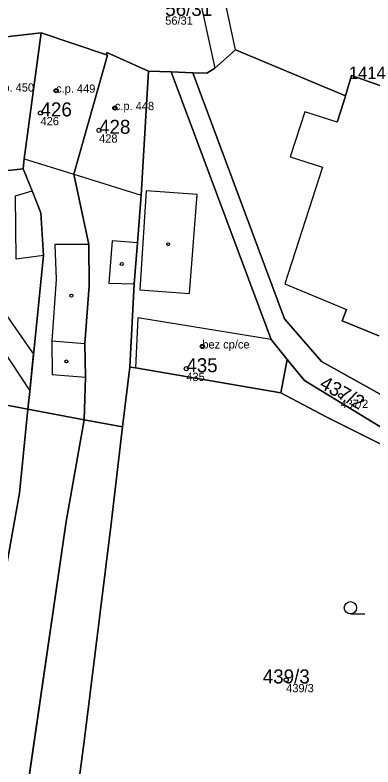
# Model space of a CAD drawing. Extents: x -878211 to -870363, y -1058464 to -1052522.
# Drawn here: x -874391.1 to -874347.7, y -1056321.3 to -1056230.1 of the extents above; entities that cross this region are included whole.
import ezdxf

# ---------------------------------------------------------------- set-up
doc = ezdxf.new("R2010")
doc.units = 0
for name, color, linetype in [('Definiční body', 7, 'Continuous'), ('Hranice parcel', 7, 'Continuous'), ('Parcelní čísla', 7, 'Continuous'), ('Polygon budovy', 7, 'Continuous'), ('Polygon parcely', 7, 'Continuous'), ('Vnitřní kresba', 7, 'Continuous'), ('Věcná břemena k části', 7, 'Continuous'), ('Značky bodu BP', 7, 'Continuous'), ('Značky budov', 7, 'Continuous'), ('Značky kultur', 7, 'Continuous')]:
    doc.layers.add(name, color=color, linetype=linetype)

msp = doc.modelspace()

# ---------------------------------------------------------------- linework, layer by layer
at = {"layer": 'Definiční body'}
for centre in [(-874386.1, -1056239.24994), (-874378.98, -1056241.35994), (-874387.99, -1056241.94994), (-874380.89, -1056244.05994), (-874368.37, -1056270.27994), (-874370.31, -1056272.97994), (-874351.6, -1056276.24994), (-874358.2, -1056310.73994)]:
    msp.add_circle(centre, 0.25, dxfattribs=at)
at = {"layer": 'Hranice parcel'}
for p, q in [((-874387.93, -1056232.25), (-874396.82, -1056233.26)), ((-874379.99, -1056234.9), (-874387.93, -1056232.25)), ((-874372.15, -1056236.98), (-874374.91, -1056236.89)), ((-874369.51, -1056237.07), (-874372.15, -1056236.98)), ((-874360.03, -1056269.44), (-874372.15, -1056236.98)), ((-874367.83, -1056237.12), (-874369.51, -1056237.07)), ((-874358.07, -1056271.85), (-874360.03, -1056269.44)), ((-874358.86, -1056275.91), (-874358.07, -1056271.85)), ((-874378.04, -1056280.05), (-874377.18, -1056272.78)), ((-874382.69, -1056279.17), (-874382.54, -1056274)), ((-874389.52, -1056277.88), (-874389.3, -1056275.73)), ((-874394.05, -1056277.02), (-874389.52, -1056277.88)), ((-874390.55, -1056288.09), (-874389.52, -1056277.88)), ((-874389.52, -1056277.88), (-874382.69, -1056279.17)), ((-874384.87, -1056291.52), (-874382.69, -1056279.17)), ((-874382.69, -1056279.17), (-874378.04, -1056280.05)), ((-874379.48, -1056292.14), (-874378.04, -1056280.05)), ((-874396.34, -1056370.15), (-874384.87, -1056291.52))]:
    msp.add_line(p, q, dxfattribs=at)
for points in [[(-874387.93, -1056232.25), (-874389.98, -1056247.52), (-874390.11, -1056248.75)], [(-874390.11, -1056248.75), (-874396.41, -1056249.4), (-874396.7, -1056237.81), (-874396.82, -1056233.26)], [(-874382.54, -1056274), (-874382.6, -1056269.93), (-874382.09, -1056262.93), (-874382.14, -1056257.92), (-874383.94, -1056249.37), (-874379.87, -1056234.94), (-874379.99, -1056234.9)], [(-874374.91, -1056236.89), (-874379.97, -1056234.63), (-874379.99, -1056234.9)], [(-874346.72, -1056238.67), (-874350.27, -1056237.4), (-874351.01, -1056239.87), (-874364.33, -1056234.3), (-874366.87, -1056236.52), (-874367.83, -1056237.12)], [(-874377.18, -1056272.78), (-874376.63, -1056262.69), (-874376.24, -1056257.71), (-874375.79, -1056251.93), (-874374.91, -1056236.89)], [(-874369.51, -1056237.07), (-874358.4, -1056266.93), (-874353.92, -1056272.1), (-874336.8, -1056281.65)], [(-874389.3, -1056275.73), (-874387.64, -1056259.25), (-874387.97, -1056254.06), (-874388.99, -1056251.4), (-874390.11, -1056248.75)], [(-874358.07, -1056271.85), (-874356, -1056274.4), (-874338.65, -1056284.99), (-874314.1, -1056294.95)], [(-874377.18, -1056272.78), (-874376.49, -1056272.86), (-874358.86, -1056275.91)], [(-874358.86, -1056275.91), (-874353.34, -1056278.8), (-874330.12, -1056290.48), (-874327.72, -1056291.84)], [(-874402.03, -1056368.61), (-874398.91, -1056340.89), (-874395.91, -1056317.97), (-874390.55, -1056288.09)], [(-874382.15, -1056359.62), (-874388.04, -1056358.4), (-874382.65, -1056317.89), (-874379.48, -1056292.14)]]:
    msp.add_lwpolyline(points, dxfattribs=at)
at = {"layer": 'Polygon budovy'}
for points in [[(-874387.93, -1056232.25), (-874396.82, -1056233.26), (-874396.7, -1056237.81), (-874396.41, -1056249.4), (-874390.11, -1056248.75), (-874389.98, -1056247.52)], [(-874387.93, -1056232.25), (-874389.98, -1056247.52), (-874383.94, -1056249.37), (-874379.87, -1056234.94), (-874379.99, -1056234.9)], [(-874379.87, -1056234.94), (-874383.94, -1056249.37), (-874375.79, -1056251.93), (-874374.91, -1056236.89), (-874379.97, -1056234.63), (-874379.99, -1056234.9)], [(-874376.21, -1056266.81), (-874376.49, -1056272.86), (-874358.86, -1056275.91), (-874358.07, -1056271.85), (-874360.03, -1056269.44)]]:
    msp.add_lwpolyline(points, close=True, dxfattribs=at)
msp.add_lwpolyline([(-874346.72, -1056238.67), (-874350.27, -1056237.4), (-874351.01, -1056239.87), (-874351.23, -1056240.58), (-874352.04, -1056243.09), (-874355.96, -1056241.83), (-874357.74, -1056247.27), (-874353.79, -1056248.54), (-874358.35, -1056262.69), (-874350.87, -1056265.81), (-874351.41, -1056267.18), (-874346.95, -1056269)], dxfattribs=at)
at = {"layer": 'Polygon parcely'}
for points in [[(-874396.82, -1056233.26), (-874387.93, -1056232.25), (-874379.99, -1056234.9), (-874379.97, -1056234.63), (-874374.91, -1056236.89), (-874372.15, -1056236.98), (-874369.51, -1056237.07), (-874367.83, -1056237.12), (-874366.87, -1056236.52), (-874364.33, -1056234.3), (-874351.01, -1056239.87), (-874350.27, -1056237.4), (-874346.72, -1056238.67)], [(-874346.72, -1056238.67), (-874350.27, -1056237.4), (-874351.01, -1056239.87), (-874364.33, -1056234.3), (-874366.87, -1056236.52), (-874367.83, -1056237.12), (-874369.51, -1056237.07), (-874358.4, -1056266.93), (-874353.92, -1056272.1), (-874336.8, -1056281.65)], [(-874330.12, -1056290.48), (-874353.34, -1056278.8), (-874358.86, -1056275.91), (-874376.49, -1056272.86), (-874377.18, -1056272.78), (-874378.04, -1056280.05), (-874379.48, -1056292.14), (-874382.65, -1056317.89), (-874388.04, -1056358.4)]]:
    msp.add_lwpolyline(points, dxfattribs=at)
for points in [[(-874396.82, -1056233.26), (-874396.7, -1056237.81), (-874396.41, -1056249.4), (-874390.11, -1056248.75), (-874389.98, -1056247.52), (-874387.93, -1056232.25)], [(-874382.6, -1056269.93), (-874382.09, -1056262.93), (-874382.14, -1056257.92), (-874383.94, -1056249.37), (-874379.87, -1056234.94), (-874379.99, -1056234.9), (-874387.93, -1056232.25), (-874389.98, -1056247.52), (-874390.11, -1056248.75), (-874388.99, -1056251.4), (-874387.97, -1056254.06), (-874387.64, -1056259.25), (-874389.3, -1056275.73), (-874389.52, -1056277.88), (-874382.69, -1056279.17), (-874382.54, -1056274)], [(-874401.74, -1056275.56), (-874394.05, -1056277.02), (-874389.52, -1056277.88), (-874389.3, -1056275.73), (-874387.64, -1056259.25), (-874387.97, -1056254.06), (-874388.99, -1056251.4), (-874390.11, -1056248.75), (-874396.41, -1056249.4), (-874396.7, -1056237.81), (-874396.82, -1056233.26), (-874404.75, -1056243.4)], [(-874376.24, -1056257.71), (-874375.79, -1056251.93), (-874374.91, -1056236.89), (-874379.97, -1056234.63), (-874379.99, -1056234.9), (-874379.87, -1056234.94), (-874383.94, -1056249.37), (-874382.14, -1056257.92), (-874382.09, -1056262.93), (-874382.6, -1056269.93), (-874382.54, -1056274), (-874382.69, -1056279.17), (-874378.04, -1056280.05), (-874377.18, -1056272.78), (-874376.63, -1056262.69)], [(-874358.86, -1056275.91), (-874358.07, -1056271.85), (-874360.03, -1056269.44), (-874372.15, -1056236.98), (-874374.91, -1056236.89), (-874375.79, -1056251.93), (-874376.24, -1056257.71), (-874376.63, -1056262.69), (-874377.18, -1056272.78), (-874376.49, -1056272.86)], [(-874369.51, -1056237.07), (-874372.15, -1056236.98), (-874360.03, -1056269.44), (-874358.07, -1056271.85), (-874356, -1056274.4), (-874338.65, -1056284.99), (-874314.1, -1056294.95), (-874308.34, -1056297.31), (-874304.02, -1056298.1), (-874289.1, -1056297.26), (-874306.56, -1056294.46), (-874327.88, -1056285.85), (-874336.8, -1056281.65), (-874353.92, -1056272.1), (-874358.4, -1056266.93)], [(-874327.72, -1056291.84), (-874314.1, -1056298.27), (-874313.72, -1056296.01), (-874314.1, -1056294.95), (-874338.65, -1056284.99), (-874356, -1056274.4), (-874358.07, -1056271.85), (-874358.86, -1056275.91), (-874353.34, -1056278.8), (-874330.12, -1056290.48)], [(-874402.03, -1056368.61), (-874398.91, -1056340.89), (-874395.91, -1056317.97), (-874390.55, -1056288.09), (-874389.52, -1056277.88), (-874394.05, -1056277.02), (-874408.81, -1056366.88)], [(-874396.34, -1056370.15), (-874384.87, -1056291.52), (-874382.69, -1056279.17), (-874389.52, -1056277.88), (-874390.55, -1056288.09), (-874395.91, -1056317.97), (-874398.91, -1056340.89), (-874402.03, -1056368.61)], [(-874388.61, -1056371.61), (-874387.19, -1056369.44), (-874382.15, -1056359.62), (-874388.04, -1056358.4), (-874382.65, -1056317.89), (-874379.48, -1056292.14), (-874378.04, -1056280.05), (-874382.69, -1056279.17), (-874384.87, -1056291.52), (-874396.34, -1056370.15)]]:
    msp.add_lwpolyline(points, close=True, dxfattribs=at)
at = {"layer": 'Vnitřní kresba'}
for p, q in [((-874351.23, -1056240.58), (-874351.01, -1056239.87)), ((-874352.04, -1056243.09), (-874351.23, -1056240.58)), ((-874355.96, -1056241.83), (-874357.74, -1056247.27)), ((-874352.04, -1056243.09), (-874355.96, -1056241.83)), ((-874389.98, -1056247.52), (-874383.94, -1056249.37)), ((-874357.74, -1056247.27), (-874353.79, -1056248.54)), ((-874353.79, -1056248.54), (-874358.35, -1056262.69)), ((-874383.94, -1056249.37), (-874375.79, -1056251.93)), ((-874391.03, -1056252), (-874388.99, -1056251.4)), ((-874390.95, -1056259.71), (-874391.03, -1056252)), ((-874375.18, -1056251.41), (-874375.96, -1056263.42)), ((-874368.99, -1056251.84), (-874375.18, -1056251.41)), ((-874369.91, -1056263.85), (-874368.99, -1056251.84)), ((-874379.31, -1056257.46), (-874379.72, -1056262.6)), ((-874376.24, -1056257.71), (-874379.31, -1056257.46)), ((-874382.14, -1056257.92), (-874386.24, -1056257.93)), ((-874386.24, -1056257.93), (-874386.11, -1056262.15)), ((-874387.64, -1056259.25), (-874390.95, -1056259.71)), ((-874386.11, -1056262.15), (-874386.61, -1056269.6)), ((-874379.72, -1056262.6), (-874376.63, -1056262.69)), ((-874358.35, -1056262.69), (-874350.87, -1056265.81)), ((-874375.96, -1056263.42), (-874369.91, -1056263.85)), ((-874351.41, -1056267.18), (-874350.87, -1056265.81)), ((-874376.21, -1056266.81), (-874376.49, -1056272.86)), ((-874360.03, -1056269.44), (-874376.21, -1056266.81)), ((-874346.95, -1056269), (-874351.41, -1056267.18)), ((-874386.61, -1056269.6), (-874382.6, -1056269.93)), ((-874386.61, -1056269.6), (-874386.59, -1056273.7)), ((-874386.59, -1056273.7), (-874382.54, -1056274))]:
    msp.add_line(p, q, dxfattribs=at)
at = {"layer": 'Věcná břemena k části'}
for points in [[(-874366.87, -1056236.52), (-874364.33, -1056234.3), (-874366.93, -1056222.11), (-874369.86, -1056222.77)], [(-874398.41, -1056264.78), (-874396.17, -1056265.62), (-874394.96, -1056267.12), (-874389.29, -1056275.65), (-874388.84, -1056271.15), (-874388.92, -1056271.04), (-874393.47, -1056264.59), (-874396.23, -1056262.35), (-874398.71, -1056261.55), (-874400.63, -1056261.7), (-874403.02, -1056261.89), (-874402.75, -1056264.73), (-874400.19, -1056264.76)]]:
    msp.add_lwpolyline(points, close=True, dxfattribs=at)
at = {"layer": 'Značky budov'}
for centre in [(-874386.1068, -1056239.24916), (-874378.9868, -1056241.35916), (-874372.5168, -1056257.88916), (-874378.1468, -1056260.27916), (-874384.2568, -1056264.11916), (-874368.3768, -1056270.27916), (-874384.8568, -1056272.08916)]:
    msp.add_circle(centre, 0.175, dxfattribs=at)
at = {"layer": 'Značky kultur'}
msp.add_line((-874350.413, -1056302.73), (-874348.663, -1056302.73), dxfattribs=at)
msp.add_circle((-874350.41286, -1056301.97981), 0.75, dxfattribs=at)

# ---------------------------------------------------------------- texts
at = {"layer": 'Definiční body'}
for s, p in [('56/31', (-874372.87, -1056231.249)), ('c.p. 450', (-874393.54, -1056239.36)), ('c.p. 449', (-874386.1, -1056239.5)), ('c.p. 448', (-874378.98, -1056241.61)), ('426', (-874387.99, -1056243.439)), ('428', (-874380.89, -1056245.549)), ('bez cp/ce', (-874368.37, -1056270.53)), ('435', (-874370.31, -1056274.469)), ('437/2', (-874351.6, -1056277.739)), ('439/3', (-874358.2, -1056312.229))]:
    msp.add_text(s, height=0.999996, dxfattribs=at).set_placement(p)
at = {"layer": 'Parcelní čísla'}
for s, p in [('56/31', (-874372.87, -1056230.185)), ('426', (-874387.99, -1056242.375)), ('428', (-874380.89, -1056244.485)), ('435', (-874370.31, -1056273.405)), ('439/3', (-874361.036, -1056311.165))]:
    msp.add_text(s, height=1.699998, dxfattribs=at).set_placement(p)
msp.add_text('437/2', height=1.699998, rotation=331, dxfattribs=at).set_placement((-874354.286, -1056275.246))
at = {"layer": 'Značky bodu BP'}
msp.add_text('1414', height=1.5, dxfattribs=at).set_placement((-874350.599, -1056237.835))

doc.saveas('drawing.dxf')
